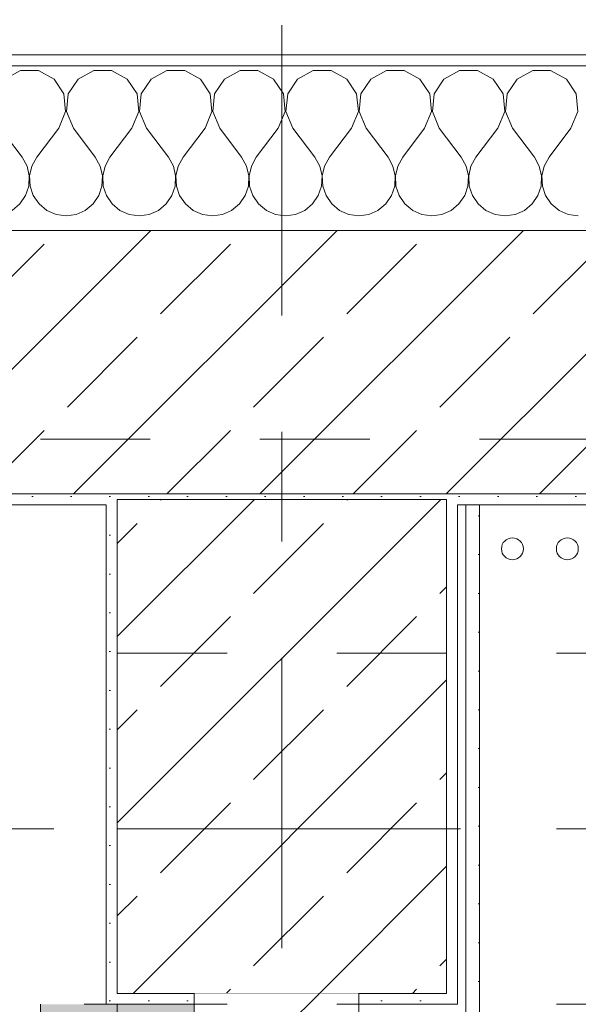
# Model space of a CAD drawing. Header units: metres. Extents: x -3.6 to 90.7, y -11.1 to 18.
# Tile 282 of 656: x 21.9 to 22.4, y 13 to 13.9. Entities that reach past the tile are written whole.
import ezdxf

# ---------------------------------------------------------------- set-up
doc = ezdxf.new("R2010")
doc.units = ezdxf.units.M
doc.header["$MEASUREMENT"] = 0
for name, pattern in [('Achse', [0.2, 0.1, -0.05, 0, -0.05]), ('Strichlinie doppelt', [0.546806, 0.264583, -0.105833, 0.070556, -0.105833]), ('Untersicht', [0.1, 0.075, -0.025]), ('Wipeout_Contour', [1, 0, -1])]:
    doc.linetypes.add(name, pattern=pattern)
for name, color, linetype in [('152 - Bemaßung_ Beschriftung.Ausbau', 7, 'Continuous'), ('451 - Universal.Achsen Raster', 7, 'Continuous'), ('603 - Struktur.Bodenplatte_ Decke Roh', 7, 'Continuous'), ('604 - Struktur.Wand Aussen', 7, 'Continuous'), ('605 - Struktur.Wand Innen', 7, 'Continuous'), ('607 - Struktur.Stütze', 7, 'Continuous'), ('608 - Struktur.Träger', 7, 'Continuous'), ('612 - Struktur.Stahlbau', 7, 'Continuous'), ('650 - Abdeckung.Fußboden Aufbau', 7, 'Continuous'), ('801 - HKLSE.Heizung_ Klima_ Lüftung', 7, 'Continuous'), ('Neubau_606 - Struktur.Wand Innen Ausbau', 7, 'Continuous'), ('Neubau_612 - Struktur.Stahlbau', 7, 'Continuous'), ('Neubau_653 - Abdeckung.TB Verkofferung', 7, 'Continuous')]:
    doc.layers.add(name, color=color, linetype=linetype)
doc.styles.add('ERSTELLTER_STIL_2', font='txt')
doc.dimstyles.new('ERSTELLTER_STIL__3', dxfattribs={"dimtxt": 0.1, "dimasz": 0.0532, "dimexe": 0.18, "dimexo": 0.0625, "dimgap": 0, "dimtad": 1, "dimtih": 1, "dimtoh": 1, "dimzin": 0, "dimdsep": 46, "dimtxsty": 'ERSTELLTER_STIL_2', "dimblk": 'ARROWHEAD_2', "dimblk1": 'ARROWHEAD_2', "dimblk2": 'ARROWHEAD_2', "dimcen": 0.09, "dimse1": 1, "dimse2": 1, "dimclrd": 7, "dimclre": 7, "dimclrt": 7, "dimazin": 0, "dimtfac": 1, "dimtdec": 4, "dimtmove": 0, "dimatfit": 3, "dimfxl": 1, "dimtolj": 1, "dimtzin": 0, "dimarcsym": 0})
pattern_1 = [(45, (0, 0), (-0.0848528, 0.0848528), []), (45, (-0.04243, 0.04243), (-0.0848528, 0.0848528), [0.09, -0.03])]
pattern_2 = [(45, (0, 0), (-0.01767767, 0.01767767), [0, -0.025])]

# ---------------------------------------------------------------- blocks, each defined once
blk = doc.blocks.new('*X20')
at = {"layer": '604 - Struktur.Wand Aussen', "color": 7, "linetype": 'Continuous', "lineweight": 5}
for p, q in [((21.89188, 13.84066), (21.87757, 13.83299)), ((21.90812, 13.84066), (21.89188, 13.84066)), ((21.92243, 13.83299), (21.90812, 13.84066)), ((21.93142, 13.81947), (21.92243, 13.83299)), ((21.94424, 13.83299), (21.93525, 13.81947)), ((21.95855, 13.84066), (21.94424, 13.83299)), ((21.97479, 13.84066), (21.95855, 13.84066)), ((21.9891, 13.83299), (21.97479, 13.84066)), ((21.99808, 13.81947), (21.9891, 13.83299)), ((22.0109, 13.83299), (22.00192, 13.81947)), ((22.02521, 13.84066), (22.0109, 13.83299)), ((22.04145, 13.84066), (22.02521, 13.84066)), ((22.05576, 13.83299), (22.04145, 13.84066)), ((22.06475, 13.81947), (22.05576, 13.83299)), ((22.07757, 13.83299), (22.06858, 13.81947)), ((22.09188, 13.84066), (22.07757, 13.83299)), ((22.10812, 13.84066), (22.09188, 13.84066)), ((22.12243, 13.83299), (22.10812, 13.84066)), ((22.13142, 13.81947), (22.12243, 13.83299)), ((22.14424, 13.83299), (22.13525, 13.81947)), ((22.15855, 13.84066), (22.14424, 13.83299)), ((22.17479, 13.84066), (22.15855, 13.84066)), ((22.1891, 13.83299), (22.17479, 13.84066)), ((22.19808, 13.81947), (22.1891, 13.83299)), ((22.2109, 13.83299), (22.20192, 13.81947)), ((22.22521, 13.84066), (22.2109, 13.83299)), ((22.24145, 13.84066), (22.22521, 13.84066)), ((22.25576, 13.83299), (22.24145, 13.84066)), ((22.26475, 13.81947), (22.25576, 13.83299)), ((22.27757, 13.83299), (22.26858, 13.81947)), ((22.29188, 13.84066), (22.27757, 13.83299)), ((22.30812, 13.84066), (22.29188, 13.84066)), ((22.32243, 13.83299), (22.30812, 13.84066)), ((22.33142, 13.81947), (22.32243, 13.83299)), ((22.34424, 13.83299), (22.33525, 13.81947)), ((22.35855, 13.84066), (22.34424, 13.83299)), ((22.37479, 13.84066), (22.35855, 13.84066)), ((22.3891, 13.83299), (22.37479, 13.84066)), ((22.39808, 13.81947), (22.3891, 13.83299)), ((21.93295, 13.8033), (21.93142, 13.81947)), ((21.93525, 13.81947), (21.93371, 13.8033)), ((21.99962, 13.8033), (21.99808, 13.81947)), ((22.00192, 13.81947), (22.00038, 13.8033)), ((22.06629, 13.8033), (22.06475, 13.81947)), ((22.06858, 13.81947), (22.06705, 13.8033)), ((22.13295, 13.8033), (22.13142, 13.81947)), ((22.13525, 13.81947), (22.13371, 13.8033)), ((22.19962, 13.8033), (22.19808, 13.81947)), ((22.20192, 13.81947), (22.20038, 13.8033)), ((22.26629, 13.8033), (22.26475, 13.81947)), ((22.26858, 13.81947), (22.26705, 13.8033)), ((22.33295, 13.8033), (22.33142, 13.81947)), ((22.33525, 13.81947), (22.33371, 13.8033)), ((22.39962, 13.8033), (22.39808, 13.81947)), ((21.92667, 13.78833), (21.93295, 13.8033)), ((21.93371, 13.8033), (21.94, 13.78833)), ((21.99333, 13.78833), (21.99962, 13.8033)), ((22.00038, 13.8033), (22.00667, 13.78833)), ((22.06, 13.78833), (22.06629, 13.8033)), ((22.06705, 13.8033), (22.07333, 13.78833)), ((22.12667, 13.78833), (22.13295, 13.8033)), ((22.13371, 13.8033), (22.14, 13.78833)), ((22.19333, 13.78833), (22.19962, 13.8033)), ((22.20038, 13.8033), (22.20667, 13.78833)), ((22.26, 13.78833), (22.26629, 13.8033)), ((22.26705, 13.8033), (22.27333, 13.78833)), ((22.32667, 13.78833), (22.33295, 13.8033)), ((22.33371, 13.8033), (22.34, 13.78833)), ((22.39333, 13.78833), (22.39962, 13.8033)), ((21.87333, 13.78833), (21.89333, 13.76167)), ((21.92667, 13.78833), (21.90667, 13.76167)), ((21.94, 13.78833), (21.96, 13.76167)), ((21.99333, 13.78833), (21.97333, 13.76167)), ((22.00667, 13.78833), (22.02667, 13.76167)), ((22.06, 13.78833), (22.04, 13.76167)), ((22.07333, 13.78833), (22.09333, 13.76167)), ((22.12667, 13.78833), (22.10667, 13.76167)), ((22.14, 13.78833), (22.16, 13.76167)), ((22.19333, 13.78833), (22.17333, 13.76167)), ((22.20667, 13.78833), (22.22667, 13.76167)), ((22.26, 13.78833), (22.24, 13.76167)), ((22.27333, 13.78833), (22.29333, 13.76167)), ((22.32667, 13.78833), (22.30667, 13.76167)), ((22.34, 13.78833), (22.36, 13.76167)), ((22.39333, 13.78833), (22.37333, 13.76167)), ((21.89778, 13.75362), (21.89333, 13.76167)), ((21.90667, 13.76167), (21.90222, 13.75362)), ((21.96445, 13.75362), (21.96, 13.76167)), ((21.97333, 13.76167), (21.96888, 13.75362)), ((22.03112, 13.75362), (22.02667, 13.76167)), ((22.04, 13.76167), (22.03555, 13.75362)), ((22.09778, 13.75362), (22.09333, 13.76167)), ((22.10667, 13.76167), (22.10222, 13.75362)), ((22.16445, 13.75362), (22.16, 13.76167)), ((22.17333, 13.76167), (22.16888, 13.75362)), ((22.23112, 13.75362), (22.22667, 13.76167)), ((22.24, 13.76167), (22.23555, 13.75362)), ((22.29778, 13.75362), (22.29333, 13.76167)), ((22.30667, 13.76167), (22.30222, 13.75362)), ((22.36445, 13.75362), (22.36, 13.76167)), ((22.37333, 13.76167), (22.36888, 13.75362)), ((21.89987, 13.74466), (21.89778, 13.75362)), ((21.90222, 13.75362), (21.90013, 13.74466)), ((21.96653, 13.74466), (21.96445, 13.75362)), ((21.96888, 13.75362), (21.9668, 13.74466)), ((22.0332, 13.74466), (22.03112, 13.75362)), ((22.03555, 13.75362), (22.03347, 13.74466)), ((22.09987, 13.74466), (22.09778, 13.75362)), ((22.10222, 13.75362), (22.10013, 13.74466)), ((22.16653, 13.74466), (22.16445, 13.75362)), ((22.16888, 13.75362), (22.1668, 13.74466)), ((22.2332, 13.74466), (22.23112, 13.75362)), ((22.23555, 13.75362), (22.23347, 13.74466)), ((22.29987, 13.74466), (22.29778, 13.75362)), ((22.30222, 13.75362), (22.30013, 13.74466)), ((22.36653, 13.74466), (22.36445, 13.75362)), ((22.36888, 13.75362), (22.3668, 13.74466)), ((21.89942, 13.73547), (21.89987, 13.74466)), ((21.90013, 13.74466), (21.90058, 13.73547)), ((21.96609, 13.73547), (21.96653, 13.74466)), ((21.9668, 13.74466), (21.96725, 13.73547)), ((22.03275, 13.73547), (22.0332, 13.74466)), ((22.03347, 13.74466), (22.03391, 13.73547)), ((22.09942, 13.73547), (22.09987, 13.74466)), ((22.10013, 13.74466), (22.10058, 13.73547)), ((22.16609, 13.73547), (22.16653, 13.74466)), ((22.1668, 13.74466), (22.16725, 13.73547)), ((22.23275, 13.73547), (22.2332, 13.74466)), ((22.23347, 13.74466), (22.23391, 13.73547)), ((22.29942, 13.73547), (22.29987, 13.74466)), ((22.30013, 13.74466), (22.30058, 13.73547)), ((22.36609, 13.73547), (22.36653, 13.74466)), ((22.3668, 13.74466), (22.36725, 13.73547)), ((21.89648, 13.72676), (21.89942, 13.73547)), ((21.90058, 13.73547), (21.90352, 13.72676)), ((21.96315, 13.72676), (21.96609, 13.73547)), ((21.96725, 13.73547), (21.97019, 13.72676)), ((22.02981, 13.72676), (22.03275, 13.73547)), ((22.03391, 13.73547), (22.03685, 13.72676)), ((22.09648, 13.72676), (22.09942, 13.73547)), ((22.10058, 13.73547), (22.10352, 13.72676)), ((22.16315, 13.72676), (22.16609, 13.73547)), ((22.16725, 13.73547), (22.17019, 13.72676)), ((22.22981, 13.72676), (22.23275, 13.73547)), ((22.23391, 13.73547), (22.23685, 13.72676)), ((22.29648, 13.72676), (22.29942, 13.73547)), ((22.30058, 13.73547), (22.30352, 13.72676)), ((22.36315, 13.72676), (22.36609, 13.73547)), ((22.36725, 13.73547), (22.37019, 13.72676)), ((21.89127, 13.71918), (21.89648, 13.72676)), ((21.90352, 13.72676), (21.90873, 13.71918)), ((21.95794, 13.71918), (21.96315, 13.72676)), ((21.97019, 13.72676), (21.97539, 13.71918)), ((22.02461, 13.71918), (22.02981, 13.72676)), ((22.03685, 13.72676), (22.04206, 13.71918)), ((22.09127, 13.71918), (22.09648, 13.72676)), ((22.10352, 13.72676), (22.10873, 13.71918)), ((22.15794, 13.71918), (22.16315, 13.72676)), ((22.17019, 13.72676), (22.17539, 13.71918)), ((22.22461, 13.71918), (22.22981, 13.72676)), ((22.23685, 13.72676), (22.24206, 13.71918)), ((22.29127, 13.71918), (22.29648, 13.72676)), ((22.30352, 13.72676), (22.30873, 13.71918)), ((22.35794, 13.71918), (22.36315, 13.72676)), ((22.37019, 13.72676), (22.37539, 13.71918)), ((21.88419, 13.71331), (21.89127, 13.71918)), ((21.90873, 13.71918), (21.91581, 13.71331)), ((21.95086, 13.71331), (21.95794, 13.71918)), ((21.97539, 13.71918), (21.98248, 13.71331)), ((22.01752, 13.71331), (22.02461, 13.71918)), ((22.04206, 13.71918), (22.04914, 13.71331)), ((22.08419, 13.71331), (22.09127, 13.71918)), ((22.10873, 13.71918), (22.11581, 13.71331)), ((22.15086, 13.71331), (22.15794, 13.71918)), ((22.17539, 13.71918), (22.18248, 13.71331)), ((22.21752, 13.71331), (22.22461, 13.71918)), ((22.24206, 13.71918), (22.24914, 13.71331)), ((22.28419, 13.71331), (22.29127, 13.71918)), ((22.30873, 13.71918), (22.31581, 13.71331)), ((22.35086, 13.71331), (22.35794, 13.71918)), ((22.37539, 13.71918), (22.38248, 13.71331)), ((21.91581, 13.71331), (21.92422, 13.7096)), ((21.92422, 13.7096), (21.93333, 13.70833)), ((21.93333, 13.70833), (21.94244, 13.7096)), ((21.94244, 13.7096), (21.95086, 13.71331)), ((21.98248, 13.71331), (21.99089, 13.7096)), ((21.99089, 13.7096), (22, 13.70833)), ((22, 13.70833), (22.00911, 13.7096)), ((22.00911, 13.7096), (22.01752, 13.71331)), ((22.04914, 13.71331), (22.05756, 13.7096)), ((22.05756, 13.7096), (22.06667, 13.70833)), ((22.06667, 13.70833), (22.07578, 13.7096)), ((22.07578, 13.7096), (22.08419, 13.71331)), ((22.11581, 13.71331), (22.12422, 13.7096)), ((22.12422, 13.7096), (22.13333, 13.70833)), ((22.13333, 13.70833), (22.14244, 13.7096)), ((22.14244, 13.7096), (22.15086, 13.71331)), ((22.18248, 13.71331), (22.19089, 13.7096)), ((22.19089, 13.7096), (22.2, 13.70833)), ((22.2, 13.70833), (22.20911, 13.7096)), ((22.20911, 13.7096), (22.21752, 13.71331)), ((22.24914, 13.71331), (22.25756, 13.7096)), ((22.25756, 13.7096), (22.26667, 13.70833)), ((22.26667, 13.70833), (22.27578, 13.7096)), ((22.27578, 13.7096), (22.28419, 13.71331)), ((22.31581, 13.71331), (22.32422, 13.7096)), ((22.32422, 13.7096), (22.33333, 13.70833)), ((22.33333, 13.70833), (22.34244, 13.7096)), ((22.34244, 13.7096), (22.35086, 13.71331)), ((22.38248, 13.71331), (22.39089, 13.7096)), ((22.39089, 13.7096), (22.4, 13.70833))]:
    blk.add_line(p, q, dxfattribs=at)
blk = doc.blocks.new('*D224')
at = {"layer": '152 - Bemaßung_ Beschriftung.Ausbau', "color": 7, "linetype": 'Continuous', "lineweight": 5}
for p, q in [((21.54, 14.8025), (21.54, 14.9075)), ((22.74, 14.8025), (22.74, 14.9075)), ((21.56021, 14.89), (21.51979, 14.82)), ((22.76021, 14.89), (22.71979, 14.82)), ((21.54, 14.855), (22.74, 14.855))]:
    blk.add_line(p, q, dxfattribs=at)
at = {"layer": '152 - Bemaßung_ Beschriftung.Ausbau', "color": 7, "lineweight": 5, "insert": (22.00697, 14.875), "char_height": 0.1, "attachment_point": 7, "style": 'ERSTELLTER_STIL_2'}
blk.add_mtext('\\A1;{\\pql;\\fArial|b0|i0|c0|p38;1,20}', dxfattribs=at)
blk = doc.blocks.new('ARROWHEAD_2')
at = {"color": 0, "linetype": 'Continuous', "lineweight": 0}
for p, q in [((-0.378, -0.655), (0.378, 0.655)), ((0, 0), (-1, 0))]:
    blk.add_line(p, q, dxfattribs=at)
blk = doc.blocks.new('*D260')
at = {"layer": '152 - Bemaßung_ Beschriftung.Ausbau', "color": 7, "linetype": 'Continuous', "lineweight": 5}
for p, q in [((18.59997, 15.3025), (18.59997, 15.4075)), ((22.05, 15.3025), (22.05, 15.4075)), ((18.62018, 15.39), (18.57977, 15.32)), ((22.07021, 15.39), (22.02979, 15.32)), ((18.59997, 15.355), (22.05, 15.355))]:
    blk.add_line(p, q, dxfattribs=at)
at = {"layer": '152 - Bemaßung_ Beschriftung.Ausbau', "color": 7, "lineweight": 5, "char_height": 0.1, "attachment_point": 7, "style": 'ERSTELLTER_STIL_2'}
for s, insert in [('\\A1;{\\pql;\\fArial|b0|i0|c0|p38;3,45}', (20.11607, 15.375)), ('\\A1;{\\pql;\\fArial|b0|i0|c0|p38;15}', (21.878, 15.375))]:
    blk.add_mtext(s, dxfattribs=dict(at, insert=insert))
blk = doc.blocks.new('*D261')
at = {"layer": '152 - Bemaßung_ Beschriftung.Ausbau', "color": 7, "linetype": 'Continuous', "lineweight": 5}
for p, q in [((22.05, 15.3025), (22.05, 15.4075)), ((22.2, 15.3025), (22.2, 15.4075)), ((22.07021, 15.39), (22.02979, 15.32)), ((22.22021, 15.39), (22.17979, 15.32)), ((22.05, 15.355), (22.2, 15.355))]:
    blk.add_line(p, q, dxfattribs=at)
blk = doc.blocks.new('*D262')
at = {"layer": '152 - Bemaßung_ Beschriftung.Ausbau', "color": 7, "linetype": 'Continuous', "lineweight": 5}
for p, q in [((22.2, 15.3025), (22.2, 15.4075)), ((25.64997, 15.3025), (25.64997, 15.4075)), ((22.22021, 15.39), (22.17979, 15.32)), ((25.67018, 15.39), (25.62977, 15.32)), ((22.2, 15.355), (25.64997, 15.355))]:
    blk.add_line(p, q, dxfattribs=at)
at = {"layer": '152 - Bemaßung_ Beschriftung.Ausbau', "color": 7, "lineweight": 5, "char_height": 0.1, "attachment_point": 7, "style": 'ERSTELLTER_STIL_2'}
for s, insert in [('\\A1;{\\pql;\\fArial|b0|i0|c0|p38;3,45}', (23.71607, 15.375)), ('\\A1;{\\pql;\\fArial|b0|i0|c0|p38;15}', (25.47797, 15.375))]:
    blk.add_mtext(s, dxfattribs=dict(at, insert=insert))
blk = doc.blocks.new('*D299')
at = {"layer": '152 - Bemaßung_ Beschriftung.Ausbau', "color": 7, "linetype": 'Continuous', "lineweight": 5}
for p, q in [((18.67999, 15.8025), (18.67999, 15.9075)), ((21.97999, 15.8025), (21.97999, 15.9075)), ((18.7002, 15.89), (18.65978, 15.82)), ((22.0002, 15.89), (21.95978, 15.82)), ((18.67999, 15.855), (21.97999, 15.855))]:
    blk.add_line(p, q, dxfattribs=at)
at = {"layer": '152 - Bemaßung_ Beschriftung.Ausbau', "color": 7, "lineweight": 5, "insert": (20.19696, 15.875), "char_height": 0.1, "attachment_point": 7, "style": 'ERSTELLTER_STIL_2'}
blk.add_mtext('\\A1;{\\pql;\\fArial|b0|i0|c0|p38;3,30}', dxfattribs=at)
blk = doc.blocks.new('*D300')
at = {"layer": '152 - Bemaßung_ Beschriftung.Ausbau', "color": 7, "linetype": 'Continuous', "lineweight": 5}
for p, q in [((21.97999, 15.8025), (21.97999, 15.9075)), ((22.27999, 15.8025), (22.27999, 15.9075)), ((22.0002, 15.89), (21.95978, 15.82)), ((22.3002, 15.89), (22.25978, 15.82)), ((21.97999, 15.855), (22.27999, 15.855))]:
    blk.add_line(p, q, dxfattribs=at)
at = {"layer": '152 - Bemaßung_ Beschriftung.Ausbau', "color": 7, "lineweight": 5, "insert": (22.0541, 15.875), "char_height": 0.1, "attachment_point": 7, "style": 'ERSTELLTER_STIL_2'}
blk.add_mtext('\\A1;{\\pql;\\fArial|b0|i0|c0|p38;30}', dxfattribs=at)
blk = doc.blocks.new('*D301')
at = {"layer": '152 - Bemaßung_ Beschriftung.Ausbau', "color": 7, "linetype": 'Continuous', "lineweight": 5}
for p, q in [((22.27999, 15.8025), (22.27999, 15.9075)), ((25.57999, 15.8025), (25.57999, 15.9075)), ((22.3002, 15.89), (22.25978, 15.82)), ((25.6002, 15.89), (25.55978, 15.82)), ((22.27999, 15.855), (25.57999, 15.855))]:
    blk.add_line(p, q, dxfattribs=at)
at = {"layer": '152 - Bemaßung_ Beschriftung.Ausbau', "color": 7, "lineweight": 5, "insert": (23.79696, 15.875), "char_height": 0.1, "attachment_point": 7, "style": 'ERSTELLTER_STIL_2'}
blk.add_mtext('\\A1;{\\pql;\\fArial|b0|i0|c0|p38;3,30}', dxfattribs=at)

msp = doc.modelspace()

# ---------------------------------------------------------------- hatches: boundary and pattern name
at = {"layer": '604 - Struktur.Wand Aussen', "linetype": 'Continuous', "lineweight": 0, "true_color": 0x000000}
h = msp.add_hatch(dxfattribs=at)
h.set_pattern_fill('Verputz_0001', color=18, style=0, pattern_type=2)
h.set_pattern_definition([(0, (0, 0), (0, 0.08660254), [0, -0.05]), (0, (0.025, 0.0433), (0, 0.08660254), [0, -0.05])])
h.paths.add_polyline_path([(21.45, 13.855), (21.45, 13.845), (22.83, 13.845), (22.83, 13.855)])
h = msp.add_hatch(dxfattribs=at)
h.set_pattern_fill('Beton__Stahlbeton_0001', color=18, style=0, pattern_type=2)
h.set_pattern_definition(pattern_1)
h.paths.add_polyline_path([(21.48, 13.695), (21.48, 13.575), (21.54, 13.575), (21.54, 13.505), (21.54, 13.455), (22.74, 13.455), (22.74, 13.505), (22.74, 13.575), (22.8, 13.575), (22.8, 13.695)])
h = msp.add_hatch(dxfattribs=at)
h.set_pattern_fill('Gips_0001', color=18, style=0, pattern_type=2)
h.set_pattern_definition(pattern_2)
h.paths.add_polyline_path([(21.54, 13.445), (21.96999, 13.445), (21.96999, 13.455), (21.54, 13.455)])
h = msp.add_hatch(dxfattribs=at)
h.set_pattern_fill('Gips_0001', color=18, style=0, pattern_type=2)
h.set_pattern_definition(pattern_2)
h.paths.add_polyline_path([(22.28999, 13.455), (22.28999, 13.445), (22.74, 13.445), (22.74, 13.455)])
at = {"layer": '607 - Struktur.Stütze', "linetype": 'Continuous', "lineweight": 0, "true_color": 0x000000}
h = msp.add_hatch(dxfattribs=at)
h.set_pattern_fill('Gips_0001', color=18, style=0, pattern_type=2)
h.set_pattern_definition(pattern_2)
h.paths.add_polyline_path([(21.96999, 13.445), (21.97999, 13.445), (21.97999, 13.44998), (22.27999, 13.44998), (22.27999, 13.445), (22.28999, 13.445), (22.28999, 13.455), (21.96999, 13.455)])
h = msp.add_hatch(dxfattribs=at)
h.set_pattern_fill('Beton__Stahlbeton_0001', color=18, style=0, pattern_type=2)
h.set_pattern_definition(pattern_1)
h.paths.add_polyline_path([(21.97999, 12.99998), (22.27999, 12.99998), (22.27999, 13.44998), (21.97999, 13.44998)])
h = msp.add_hatch(dxfattribs=at)
h.set_pattern_fill('Gips_0001', color=18, style=0, pattern_type=2)
h.set_pattern_definition(pattern_2)
h.paths.add_polyline_path([(21.96999, 13.445), (21.96999, 12.98998), (22.05, 12.98998), (22.05, 12.99998), (21.97999, 12.99998), (21.97999, 13.445)])
h = msp.add_hatch(dxfattribs=at)
h.set_pattern_fill('Gips_0001', color=18, style=0, pattern_type=2)
h.set_pattern_definition(pattern_2)
h.paths.add_polyline_path([(22.27999, 12.99998), (22.2, 12.99998), (22.2, 12.98998), (22.28999, 12.98998), (22.28999, 13.445), (22.27999, 13.445)])
at = {"layer": 'Neubau_606 - Struktur.Wand Innen Ausbau', "linetype": 'Continuous', "lineweight": 0, "true_color": 0x000000}
h = msp.add_hatch(dxfattribs=at)
h.set_pattern_fill('Gips_0001', color=18, style=0, pattern_type=2)
h.set_pattern_definition(pattern_2)
h.paths.add_polyline_path([(22.31, 12.70248), (22.31, 13.445), (22.2975, 13.445), (22.2975, 12.70248)])

# ---------------------------------------------------------------- linework, layer by layer
at = {"layer": '451 - Universal.Achsen Raster', "color": 160, "linetype": 'Strichlinie doppelt', "lineweight": 9, "true_color": 0x3232ff}
msp.add_line((64.93502, 13.14998), (-3.175, 13.14998), dxfattribs=at)
at = {"layer": '603 - Struktur.Bodenplatte_ Decke Roh', "color": 7, "linetype": 'Continuous', "lineweight": 18, "flags": 128}
msp.add_lwpolyline([(47.47999, 13.695), (14.77999, 13.695), (14.77999, 13.455), (14.77999, 12.99998), (14.84, 12.99998), (14.84, 8.58498), (13.03, 8.58498), (13.03, 8.72498), (11.41, 8.72498), (11.41, 12.99998), (11.47999, 12.99998), (11.47999, 13.455), (11.47999, 13.695), (-0.015, 13.695), (-0.015, 0.005), (62.27503, 0.005)], dxfattribs=at)
at = {"layer": '604 - Struktur.Wand Aussen', "color": 7, "linetype": 'Continuous', "lineweight": 5}
msp.add_line((22.8, 13.845), (21.48, 13.845), dxfattribs=at)
at = {"layer": '604 - Struktur.Wand Aussen', "color": 7, "linetype": 'Continuous', "lineweight": 13}
for p, q in [((22.8, 13.695), (21.48, 13.695)), ((21.54, 13.455), (22.74, 13.455))]:
    msp.add_line(p, q, dxfattribs=at)
at = {"layer": '604 - Struktur.Wand Aussen', "color": 7, "linetype": 'Continuous', "lineweight": 5, "flags": 128}
for points in [[(22.83, 13.855), (21.45, 13.855)], [(21.54, 13.445), (21.96999, 13.445)], [(22.28999, 13.445), (22.74, 13.445)]]:
    msp.add_lwpolyline(points, dxfattribs=at)
at = {"layer": '607 - Struktur.Stütze', "color": 7, "linetype": 'Continuous', "lineweight": 13, "flags": 128}
msp.add_lwpolyline([(21.97999, 12.99998), (22.27999, 12.99998), (22.27999, 13.44998), (21.97999, 13.44998)], close=True, dxfattribs=at)
at = {"layer": '607 - Struktur.Stütze', "color": 7, "linetype": 'Continuous', "lineweight": 5, "flags": 128}
for points in [[(21.96999, 13.445), (21.96999, 12.98998), (22.05, 12.98998)], [(22.2, 12.98998), (22.28999, 12.98998), (22.28999, 13.445)]]:
    msp.add_lwpolyline(points, dxfattribs=at)
at = {"layer": '608 - Struktur.Träger', "color": 7, "linetype": 'Untersicht', "lineweight": 13}
msp.add_line((14.77999, 13.30998), (47.47999, 13.30998), dxfattribs=at)
at = {"layer": '608 - Struktur.Träger', "color": 7, "linetype": 'Achse', "lineweight": 9}
msp.add_line((14.77999, 13.14998), (47.47999, 13.14998), dxfattribs=at)
at = {"layer": '650 - Abdeckung.Fußboden Aufbau', "color": 7, "linetype": 'Continuous', "lineweight": 13, "flags": 128}
for points in [[(21.96999, 8.22), (22.05, 8.22), (22.05, 12.98998), (21.96999, 12.98998), (21.96999, 13.445), (18.68999, 13.445), (18.68999, 12.98998), (18.59997, 12.98998), (18.59997, 8.50998)], [(25.56999, 8.22), (25.56999, 8.50998), (25.64997, 8.50998), (25.64997, 12.98998), (25.56999, 12.98998), (25.56999, 13.445), (22.28999, 13.445), (22.28999, 12.98998), (22.2, 12.98998), (22.2, 8.21998)]]:
    msp.add_lwpolyline(points, dxfattribs=at)
at = {"layer": '801 - HKLSE.Heizung_ Klima_ Lüftung', "color": 7, "linetype": 'Continuous', "lineweight": 5}
for centre in [(22.33999, 13.405), (22.38999, 13.405)]:
    msp.add_circle(centre, 0.01, dxfattribs=at)
at = {"layer": 'Neubau_606 - Struktur.Wand Innen Ausbau', "color": 1, "linetype": 'Continuous', "lineweight": 5}
msp.add_line((22.2975, 12.75248), (22.2975, 13.445), dxfattribs=at)
at = {"layer": 'Neubau_606 - Struktur.Wand Innen Ausbau', "color": 1, "linetype": 'Continuous', "lineweight": 5, "flags": 128}
msp.add_lwpolyline([(22.31, 12.68998), (22.31, 13.445)], dxfattribs=at)
at = {"layer": 'Neubau_612 - Struktur.Stahlbau', "color": 1, "linetype": 'Untersicht', "lineweight": 13}
msp.add_line((21.91, 8.50998), (21.91, 12.98998), dxfattribs=at)
at = {"layer": 'Neubau_612 - Struktur.Stahlbau', "color": 1, "linetype": 'Achse', "lineweight": 9}
msp.add_line((21.98, 8.50998), (21.98, 12.98998), dxfattribs=at)
at = {"layer": 'Neubau_653 - Abdeckung.TB Verkofferung', "color": 1, "linetype": 'Untersicht', "lineweight": 9}
msp.add_line((15.11, 13.50498), (47.24003, 13.50498), dxfattribs=at)

# ---------------------------------------------------------------- block references
at = {"layer": '604 - Struktur.Wand Aussen', "color": 7, "lineweight": 18}
msp.add_blockref('*X20', (0, 0), dxfattribs=at)

# ---------------------------------------------------------------- dimensions: what is measured, and where the dimension line sits
at = {"layer": '152 - Bemaßung_ Beschriftung.Ausbau', "color": 7, "linetype": 'Continuous', "lineweight": 5}
for base, p1, p2, picture, middle in [((21.97999, 15.855), (18.67999, 12.99998), (21.97999, 12.99998), '*D299', (20.32684, 15.925)), ((25.57999, 15.855), (22.27999, 12.99998), (25.57999, 12.99998), '*D301', (23.92684, 15.925)), ((22.74, 14.855), (21.54, 13.575), (22.74, 13.575), '*D224', (22.13685, 14.925))]:
    dim = msp.add_linear_dim(base=base, p1=p1, p2=p2, dimstyle='ERSTELLTER_STIL__3', dxfattribs=at)
    dim.commit()
    dim.dimension.update_dxf_attribs({"geometry": picture, "text_midpoint": middle, "dimtype": 160})

# ---------------------------------------------------------------- next in the draw order: wipeouts: each hides what was drawn before it
at = {"color": 254, "linetype": 'Wipeout_Contour', "lineweight": 0, "ltscale": 98.746578}
msp.add_wipeout([(22.2, 12.99998), (22.05, 12.99998), (22.05, 8.59998), (22.2, 8.59998)], dxfattribs=at).dxf.layer = '605 - Struktur.Wand Innen'

# ---------------------------------------------------------------- next in the draw order: hatches: boundary and pattern name
at = {"layer": '605 - Struktur.Wand Innen', "linetype": 'Continuous', "lineweight": 0, "true_color": 0x000000}
h = msp.add_hatch(dxfattribs=at)
h.set_pattern_fill('MW_Ziegel_0001', color=18, style=0, pattern_type=2)
h.set_pattern_definition([(45, (0, 0), (-0.0636396, 0.0636396), [])])
h.paths.add_polyline_path([(22.2, 12.99998), (22.05, 12.99998), (22.05, 8.59998), (22.2, 8.59998)])
at = {"layer": '612 - Struktur.Stahlbau', "linetype": 'Continuous', "lineweight": 0, "true_color": 0x30307f}
msp.add_hatch(color=177, dxfattribs=at).paths.add_polyline_path([(21.91, 12.98998), (22.05, 12.98998), (22.05, 8.50998), (21.91, 8.50998)])

# ---------------------------------------------------------------- next in the draw order: linework, layer by layer
at = {"layer": '451 - Universal.Achsen Raster', "color": 160, "linetype": 'Strichlinie doppelt', "lineweight": 9, "true_color": 0x3232ff}
msp.add_line((22.12999, -10.585), (22.12999, 16.355), dxfattribs=at)
at = {"layer": '605 - Struktur.Wand Innen', "color": 7, "linetype": 'Continuous', "lineweight": 18, "flags": 128}
for points in [[(22.05, 12.99998), (22.05, 8.59998)], [(22.2, 8.59998), (22.2, 12.99998)]]:
    msp.add_lwpolyline(points, dxfattribs=at)
at = {"layer": '608 - Struktur.Träger', "color": 7, "linetype": 'Untersicht', "lineweight": 13}
msp.add_line((14.77999, 12.98998), (47.47999, 12.98998), dxfattribs=at)
at = {"layer": 'Neubau_612 - Struktur.Stahlbau', "color": 1, "linetype": 'Untersicht', "lineweight": 13}
for p, q in [((22.05, 12.98998), (21.91, 12.98998)), ((22.05, 8.50998), (22.05, 12.98998))]:
    msp.add_line(p, q, dxfattribs=at)

# ---------------------------------------------------------------- next in the draw order: dimensions: what is measured, and where the dimension line sits
at = {"layer": '152 - Bemaßung_ Beschriftung.Ausbau', "color": 7, "linetype": 'Continuous', "lineweight": 5}
for base, p1, p2, picture, middle in [((22.27999, 15.855), (21.97999, 12.99998), (22.27999, 12.99998), '*D300', (22.13034, 15.925)), ((22.05, 15.355), (18.59997, 10.74998), (22.05, 10.60999), '*D260', (20.24596, 15.425)), ((25.64997, 15.355), (22.2, 10.60999), (25.64997, 10.74998), '*D262', (23.84596, 15.425)), ((22.2, 15.355), (22.05, 10.60999), (22.2, 10.60999), '*D261', (21.95423, 15.425))]:
    dim = msp.add_linear_dim(base=base, p1=p1, p2=p2, dimstyle='ERSTELLTER_STIL__3', dxfattribs=at)
    dim.commit()
    dim.dimension.update_dxf_attribs({"geometry": picture, "text_midpoint": middle, "dimtype": 160})

doc.saveas('drawing.dxf')
